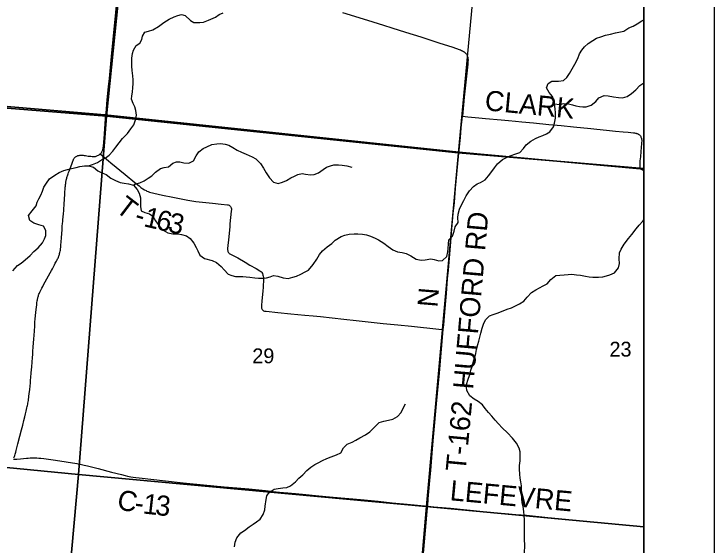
# Model space of a CAD drawing. Extents: x 0 to 680, y 0 to 440.
# Drawn here: x 551.69 to 586.54, y 314.21 to 340.67 of the extents above; entities that cross this region are included whole.
import ezdxf

# ---------------------------------------------------------------- set-up
doc = ezdxf.new("R2010")
doc.units = 0
for name, color, linetype in [('GM_X_Adjacent_County', 7, 'Continuous'), ('GM_X_County', 7, 'Continuous'), ('GM_X_County_Road', 7, 'Continuous'), ('GM_X_County_Road_Text', 7, 'Continuous'), ('GM_X_Minor_River', 7, 'Continuous'), ('GM_X_Section', 7, 'Continuous'), ('GM_X_Section_Text', 7, 'Continuous'), ('GM_X_Township', 7, 'Continuous'), ('GM_X_Township_Road', 7, 'Continuous'), ('GM_X_Township_Road_Text', 7, 'Continuous'), ('SH_Data', 7, 'Continuous'), ('SH_Text', 7, 'Continuous')]:
    doc.layers.add(name, color=color, linetype=linetype)

msp = doc.modelspace()

# ---------------------------------------------------------------- linework, layer by layer
at = {"layer": 'GM_X_Adjacent_County'}
msp.add_lwpolyline([(520.893, 177.346), (583.052, 177.346), (583.052, 415.359), (345.039, 415.359)], dxfattribs=at)
at = {"layer": 'GM_X_County'}
msp.add_lwpolyline([(520.893, 177.346), (583.052, 177.346), (583.052, 415.359), (345.039, 415.359)], dxfattribs=at)
at = {"layer": 'GM_X_County_Road'}
for points in [[(556.265, 335.71), (556.267, 335.737), (556.328, 336.413), (556.389, 337.044), (556.434, 337.469), (556.49, 338.014), (556.544, 338.56), (556.622, 339.402), (556.674, 339.919), (556.723, 340.394), (556.792, 341.097), (556.835, 341.545), (556.867, 341.904), (556.894, 342.22)], [(568.04, 340.756), (568.419, 340.637), (569.555, 340.28), (570.085, 340.114), (570.498, 339.985), (571.172, 339.776), (571.939, 339.539), (572.845, 339.246), (573.532, 339.02), (573.855, 338.91), (573.916, 338.887), (573.969, 338.864), (574.014, 338.842), (574.061, 338.815), (574.103, 338.785), (574.137, 338.756), (574.166, 338.725), (574.192, 338.699), (574.212, 338.672), (574.23, 338.641), (574.243, 338.615), (574.254, 338.592), (574.267, 338.561), (574.275, 338.525), (574.282, 338.489), (574.289, 338.451), (574.291, 338.406), (574.291, 338.371), (574.288, 338.322), (574.285, 338.283), (574.281, 338.235), (574.275, 338.173), (574.212, 337.574), (574.107, 336.539), (574.02, 335.591)], [(555.979, 333.712), (556.002, 333.733), (556.025, 333.759), (556.045, 333.788), (556.063, 333.819), (556.08, 333.852), (556.093, 333.884), (556.105, 333.916), (556.113, 333.951), (556.122, 333.99), (556.129, 334.032), (556.138, 334.092), (556.147, 334.163), (556.154, 334.233), (556.163, 334.323), (556.173, 334.472), (556.205, 334.962), (556.224, 335.218), (556.265, 335.71)], [(574.02, 335.591), (574.283, 335.567), (574.828, 335.514), (575.156, 335.484), (575.94, 335.405), (576.311, 335.37), (576.659, 335.337), (576.975, 335.307), (577.553, 335.254), (578.317, 335.184), (578.927, 335.126), (579.548, 335.062), (580.398, 334.977), (580.713, 334.94), (581.193, 334.894), (581.639, 334.849), (582.009, 334.814), (582.271, 334.79), (582.533, 334.765), (582.583, 334.759), (582.632, 334.751), (582.659, 334.745), (582.687, 334.737), (582.714, 334.728), (582.74, 334.716), (582.76, 334.704), (582.782, 334.691), (582.804, 334.677), (582.826, 334.659), (582.841, 334.644), (582.857, 334.626), (582.873, 334.606), (582.889, 334.581), (582.904, 334.555), (582.916, 334.527), (582.928, 334.483), (582.934, 334.448), (582.938, 334.416), (582.94, 334.383), (582.94, 334.349), (582.937, 334.29), (582.932, 334.227), (582.896, 333.834), (582.871, 333.562), (582.853, 333.377), (582.84, 333.181), (582.84, 333.117), (582.843, 333.088), (582.847, 333.066), (582.853, 333.045), (582.862, 333.027), (582.871, 333.009), (582.882, 332.992), (582.895, 332.977), (582.899, 332.973)], [(551.68, 318.587), (551.704, 318.665), (551.721, 318.714), (551.738, 318.772), (551.753, 318.822), (551.769, 318.88), (551.788, 318.955), (551.875, 319.295), (551.977, 319.679), (552.063, 319.996), (552.122, 320.228), (552.18, 320.453), (552.224, 320.631), (552.258, 320.779), (552.292, 320.909), (552.332, 321.086), (552.345, 321.147), (552.357, 321.199), (552.369, 321.257), (552.379, 321.315), (552.39, 321.384), (552.402, 321.449), (552.412, 321.516), (552.424, 321.596), (552.432, 321.671), (552.445, 321.774), (552.469, 321.999), (552.484, 322.158), (552.499, 322.325), (552.511, 322.451), (552.524, 322.595), (552.544, 322.824), (552.57, 323.124), (552.589, 323.356), (552.606, 323.582), (552.619, 323.738), (552.631, 323.895), (552.647, 324.104), (552.663, 324.311), (552.676, 324.495), (552.688, 324.692), (552.7, 324.889), (552.718, 325.157), (552.731, 325.355), (552.742, 325.5), (552.758, 325.67), (552.774, 325.829), (552.789, 325.974), (552.802, 326.094), (552.815, 326.212), (552.828, 326.314), (552.839, 326.398), (552.848, 326.456), (552.857, 326.5), (552.866, 326.539), (552.874, 326.576), (552.884, 326.611), (552.899, 326.658), (552.913, 326.7), (552.929, 326.742), (552.95, 326.792), (552.97, 326.842), (552.997, 326.901), (553.032, 326.972), (553.064, 327.033), (553.113, 327.121), (553.16, 327.204), (553.484, 327.795), (553.551, 327.917), (553.598, 328.002), (553.653, 328.103), (553.706, 328.199), (553.743, 328.271), (553.77, 328.321), (553.8, 328.379), (553.832, 328.441), (553.856, 328.49), (553.877, 328.531), (553.894, 328.57), (553.907, 328.602), (553.917, 328.634), (553.932, 328.677), (553.945, 328.718), (553.959, 328.766), (553.972, 328.818), (553.984, 328.873), (553.993, 328.931), (554, 328.989), (554.01, 329.077), (554.017, 329.162), (554.033, 329.351), (554.046, 329.519), (554.065, 329.778), (554.077, 329.927), (554.092, 330.122), (554.104, 330.245), (554.114, 330.35), (554.123, 330.455), (554.132, 330.561), (554.149, 330.755), (554.16, 330.884), (554.171, 331.017), (554.181, 331.149), (554.191, 331.276), (554.2, 331.398), (554.204, 331.476), (554.207, 331.546), (554.211, 331.633), (554.216, 331.717), (554.221, 331.799), (554.223, 331.863), (554.227, 331.93), (554.232, 331.987), (554.237, 332.054), (554.243, 332.116), (554.252, 332.192), (554.259, 332.244), (554.266, 332.292), (554.274, 332.335), (554.279, 332.37), (554.29, 332.416), (554.3, 332.46), (554.31, 332.502), (554.321, 332.548), (554.335, 332.593), (554.346, 332.629), (554.359, 332.667), (554.377, 332.716), (554.405, 332.79), (554.434, 332.864), (554.464, 332.94), (554.582, 333.252), (554.602, 333.31), (554.62, 333.358), (554.634, 333.397), (554.646, 333.428), (554.656, 333.452), (554.668, 333.475), (554.684, 333.5), (554.704, 333.523), (554.732, 333.551), (554.755, 333.57), (554.785, 333.591), (554.813, 333.607), (554.842, 333.619), (554.869, 333.629), (554.902, 333.638), (554.937, 333.643), (554.969, 333.646), (555.012, 333.649), (555.057, 333.649), (555.095, 333.649), (555.131, 333.646), (555.178, 333.642), (555.24, 333.633), (555.318, 333.62), (555.385, 333.61), (555.446, 333.601), (555.518, 333.596), (555.575, 333.591), (555.622, 333.588), (555.662, 333.587), (555.703, 333.588), (555.737, 333.593), (555.773, 333.601), (555.809, 333.613), (555.848, 333.629), (555.886, 333.648), (555.918, 333.667), (555.947, 333.687), (555.973, 333.707), (555.979, 333.712)], [(582.899, 332.973), (582.91, 332.963), (582.926, 332.952), (582.943, 332.941), (582.969, 332.93), (583, 332.92), (583.031, 332.912), (583.052, 332.908)], [(551.661, 318.533), (551.74, 318.531), (551.827, 318.533), (552.011, 318.548), (552.315, 318.579), (552.399, 318.584), (552.489, 318.59), (552.575, 318.591), (552.654, 318.592), (552.751, 318.59), (552.83, 318.588), (552.924, 318.582), (553.027, 318.575), (553.166, 318.56), (553.751, 318.476), (554.81, 318.309), (554.935, 318.285), (555.047, 318.263), (555.183, 318.232), (555.347, 318.195), (555.878, 318.061), (556.546, 317.889), (557.041, 317.761), (557.216, 317.715), (557.33, 317.685), (557.42, 317.665), (557.511, 317.646), (557.626, 317.626), (557.75, 317.609), (557.923, 317.593), (559.222, 317.45), (560.107, 317.353), (560.433, 317.321), (560.957, 317.273), (561.632, 317.205), (562.145, 317.159), (562.777, 317.105), (563.377, 317.049), (563.704, 317.017), (564.205, 316.969), (564.587, 316.928), (564.913, 316.894), (565.316, 316.853), (565.708, 316.815), (566.22, 316.766), (566.864, 316.71), (567.572, 316.644), (568.935, 316.515), (569.818, 316.433), (570.515, 316.363), (571.257, 316.294), (572.284, 316.192)], [(572.284, 316.192), (572.597, 316.161), (573.415, 316.089), (575.05, 315.929), (575.54, 315.88), (576.14, 315.83), (576.674, 315.781), (577.198, 315.735), (578.266, 315.63), (580.882, 315.378), (581.459, 315.321), (581.84, 315.281), (582.407, 315.228), (583.052, 315.168)]]:
    msp.add_lwpolyline(points, dxfattribs=at)
at = {"layer": 'GM_X_Minor_River'}
for points in [[(555.399, 333.124), (555.601, 333.186), (555.844, 333.294), (556.047, 333.416), (556.217, 333.506), (556.427, 333.649), (556.606, 333.852), (556.764, 334.056), (556.916, 334.266), (557.095, 334.483), (557.329, 334.738), (557.501, 334.962), (557.653, 335.159), (557.76, 335.457), (557.778, 335.638), (557.75, 335.872), (557.7, 336.054), (557.617, 336.223), (557.542, 336.432), (557.553, 336.599), (557.584, 336.779), (557.603, 337.026), (557.613, 337.194), (557.611, 337.401), (557.609, 337.602), (557.575, 337.857), (557.56, 338.078), (557.558, 338.272), (557.556, 338.473), (557.588, 338.706), (557.633, 338.879), (557.772, 339.11), (557.948, 339.22), (558.053, 339.398), (558.077, 339.571), (558.208, 339.769), (558.384, 339.825), (558.593, 339.894), (558.877, 340.048), (559.149, 340.256), (559.407, 340.424), (559.664, 340.539), (559.84, 340.601), (560.021, 340.644), (560.207, 340.6), (560.469, 340.353), (560.647, 340.248), (560.941, 340.248), (561.116, 340.271), (561.365, 340.366)], [(561.365, 340.366), (561.711, 340.514), (561.909, 340.656), (562.092, 340.731)], [(578.557, 336.368), (578.496, 336.563), (578.334, 336.775), (578.206, 337), (578.286, 337.225), (578.463, 337.328), (578.637, 337.33), (578.804, 337.326), (579.04, 337.373), (579.217, 337.509), (579.35, 337.72), (579.47, 337.944), (579.611, 338.182), (579.765, 338.459), (579.845, 338.691), (579.964, 338.869), (580.096, 339.047), (580.268, 339.21), (580.5, 339.364), (580.683, 339.467), (580.906, 339.541), (581.136, 339.622), (581.379, 339.676), (581.628, 339.743), (581.803, 339.772), (582.046, 339.826), (582.304, 339.98), (582.508, 340.075), (582.712, 340.184), (582.95, 340.332), (583.052, 340.381)], [(578.593, 336.199), (578.853, 336.172), (579.049, 336.228), (579.29, 336.201), (579.489, 336.162), (579.662, 336.111), (579.835, 336.073), (580.002, 336.055), (580.176, 336.057), (580.426, 336.138), (580.652, 336.326), (580.804, 336.496), (581.076, 336.616), (581.269, 336.605), (581.536, 336.557), (581.789, 336.517), (581.99, 336.505), (582.219, 336.566), (582.438, 336.721), (582.651, 336.91), (582.851, 337.126), (583.052, 337.255)], [(561.176, 328.51), (561.549, 328.417), (561.767, 328.317), (562.003, 328.117), (562.146, 327.946), (562.341, 327.733), (562.533, 327.661), (562.713, 327.623), (562.914, 327.611), (563.081, 327.613), (563.248, 327.602), (563.435, 327.577), (563.682, 327.551), (563.856, 327.533), (564.07, 327.534), (564.258, 327.549), (564.433, 327.598), (564.609, 327.667), (564.823, 327.635), (565.089, 327.554), (565.329, 327.514), (565.572, 327.588), (565.754, 327.63), (565.964, 327.739), (566.181, 327.84), (566.351, 327.923), (566.586, 328.211), (566.761, 328.481), (566.894, 328.705), (567.053, 328.888), (567.279, 329.097), (567.505, 329.265), (567.677, 329.421), (567.969, 329.601), (568.152, 329.67), (568.381, 329.724), (568.622, 329.731), (568.803, 329.74), (569.038, 329.727), (569.231, 329.688), (569.437, 329.623), (569.668, 329.523), (569.84, 329.445), (570.097, 329.271), (570.314, 329.111), (570.55, 328.944), (570.776, 328.851), (571.016, 328.818), (571.209, 328.766), (571.44, 328.639), (571.703, 328.479), (571.963, 328.432), (572.164, 328.446), (572.434, 328.493), (572.607, 328.455), (572.839, 328.389), (573.014, 328.417), (573.234, 328.619), (573.294, 328.845), (573.305, 329.012), (573.317, 329.233), (573.343, 329.44), (573.515, 329.623), (573.595, 329.868), (573.648, 330.081), (573.794, 330.305), (573.787, 330.54), (573.799, 330.713), (573.873, 330.973), (573.951, 331.151), (574.085, 331.402), (574.198, 331.634), (574.359, 331.877), (574.559, 332.086), (574.743, 332.222), (574.912, 332.291), (575.144, 332.433), (575.316, 332.629), (575.47, 332.846), (575.615, 333.023), (575.767, 333.22), (576.008, 333.434), (576.211, 333.536), (576.388, 333.619), (576.678, 333.711), (576.868, 333.787), (577.061, 333.989), (577.193, 334.173), (577.425, 334.355), (577.65, 334.483), (577.826, 334.559), (578.009, 334.627), (578.198, 334.716), (578.368, 334.812), (578.543, 335.069), (578.601, 335.241), (578.654, 335.488), (578.655, 335.756), (578.634, 335.964), (578.593, 336.199), (578.557, 336.368)], [(557.63, 332.156), (557.705, 332.215), (557.947, 332.276), (558.17, 332.378), (558.36, 332.501), (558.55, 332.63), (558.728, 332.8), (558.973, 332.981), (559.161, 333.031), (559.376, 333.066), (559.588, 333.262), (559.77, 333.324), (559.937, 333.314), (560.143, 333.269), (560.384, 333.257), (560.62, 333.372), (560.753, 333.623), (560.885, 333.814), (561.096, 333.983), (561.279, 334.072)], [(561.279, 334.072), (561.535, 334.176), (561.777, 334.223), (561.971, 334.231), (562.198, 334.205), (562.378, 334.147), (562.576, 334.028), (562.8, 333.895), (563.011, 333.802), (563.243, 333.709), (563.548, 333.567), (563.719, 333.469), (563.961, 333.235), (564.115, 333.01), (564.243, 332.779), (564.404, 332.52), (564.599, 332.301), (564.845, 332.241), (565.048, 332.302), (565.257, 332.384), (565.475, 332.519), (565.645, 332.615), (565.815, 332.691), (566.037, 332.732), (566.204, 332.714), (566.444, 332.681), (566.625, 332.683), (566.842, 332.771), (567.074, 332.939), (567.244, 333.048), (567.447, 333.123), (567.616, 333.172), (567.837, 333.173), (568.031, 333.161), (568.264, 333.122), (568.503, 333.055)], [(551.626, 327.9), (551.866, 328.155), (552.043, 328.285), (552.247, 328.447), (552.486, 328.656), (552.665, 328.852), (552.883, 329.041), (553.11, 329.29), (553.208, 329.482), (553.265, 329.655), (553.271, 329.902), (553.149, 330.112), (552.93, 330.191), (552.671, 330.27), (552.467, 330.409), (552.405, 330.644), (552.585, 330.881), (552.784, 331.13), (552.836, 331.316), (552.92, 331.488), (553.018, 331.667), (553.102, 331.865), (553.174, 332.064), (553.306, 332.262), (553.451, 332.473), (553.723, 332.661), (553.94, 332.796), (554.163, 332.885), (554.345, 332.947), (554.546, 332.996), (554.788, 333.037), (554.97, 333.08), (555.198, 333.115), (555.399, 333.124), (555.638, 333.058), (555.854, 332.872), (556.026, 332.782), (556.271, 332.689), (556.508, 332.516), (556.746, 332.384), (556.971, 332.292), (557.171, 332.26), (557.391, 332.229), (557.63, 332.156), (557.825, 331.944), (557.922, 331.768), (557.976, 331.533), (557.984, 331.272), (557.987, 331.105), (558.021, 330.883), (558.207, 330.799), (558.433, 330.74), (558.604, 330.615), (558.739, 330.385), (558.914, 330.134), (559.109, 329.915), (559.347, 329.789), (559.6, 329.743), (559.847, 329.731), (560.027, 329.713), (560.273, 329.641), (560.457, 329.51), (560.632, 329.278), (560.754, 329.061), (560.831, 328.892), (560.946, 328.682), (561.176, 328.51)], [(575.474, 320.667), (575.311, 320.845), (575.149, 321.044), (575.007, 321.235), (574.79, 321.401), (574.599, 321.52), (574.389, 321.673), (574.235, 321.938), (574.219, 322.106), (574.238, 322.286), (574.283, 322.466), (574.377, 322.738), (574.436, 322.957), (574.495, 323.143), (574.547, 323.336), (574.673, 323.788), (574.718, 323.981), (574.778, 324.234), (574.83, 324.406), (574.934, 324.792), (575.001, 325.045), (575.081, 325.29), (575.18, 325.475), (575.359, 325.664), (575.541, 325.733), (575.737, 325.795), (576.042, 325.908), (576.238, 325.989), (576.454, 326.064), (576.658, 326.159), (576.848, 326.261), (577.066, 326.396), (577.239, 326.593), (577.452, 326.815), (577.67, 326.956), (577.847, 327.045), (578.037, 327.147), (578.234, 327.256), (578.421, 327.472), (578.66, 327.66), (578.862, 327.688), (579.083, 327.702), (579.278, 327.717), (579.465, 327.726), (579.686, 327.707), (579.893, 327.681), (580.146, 327.634), (580.319, 327.603), (580.513, 327.578), (580.794, 327.577), (580.996, 327.605), (581.184, 327.641), (581.36, 327.696), (581.584, 327.804), (581.791, 328.053), (581.837, 328.266), (581.816, 328.488), (581.838, 328.789), (581.91, 328.974), (582.07, 329.231), (582.285, 329.507), (582.445, 329.703), (582.66, 329.986), (582.805, 330.162), (582.992, 330.372), (583.052, 330.433)], [(562.67, 314.161), (562.703, 314.395), (562.776, 314.62), (562.984, 314.869), (563.168, 314.978), (563.4, 315.16), (563.591, 315.302), (563.768, 315.404), (563.946, 315.54), (564.093, 315.784), (564.179, 316.009), (564.198, 316.196), (564.233, 316.53), (564.271, 316.703), (564.383, 316.874), (564.635, 317.028), (564.837, 317.077), (565.066, 317.104), (565.267, 317.126), (565.457, 317.208), (565.696, 317.402), (565.875, 317.578), (566.06, 317.747), (566.274, 317.97), (566.473, 318.132), (566.657, 318.267), (566.827, 318.35), (567.05, 318.458), (567.254, 318.56), (567.484, 318.641), (567.741, 318.741), (567.965, 318.849), (568.092, 319.1), (568.271, 319.276), (568.515, 319.377), (568.698, 319.479), (568.909, 319.594), (569.188, 319.747), (569.406, 319.889), (569.626, 320.111), (569.86, 320.346), (570.096, 320.427), (570.332, 320.461), (570.554, 320.522), (570.778, 320.643), (570.971, 320.845), (571.064, 321.064), (571.177, 321.289)], [(577.107, 313.809), (577.12, 314.298), (577.111, 314.485), (577.109, 314.659), (577.101, 314.874), (577.101, 315.101), (577.099, 315.282), (577.098, 315.516), (577.084, 315.731), (577.069, 315.932), (577.029, 316.174), (576.993, 316.349), (576.978, 316.551), (576.965, 316.805), (576.957, 317.013), (576.949, 317.194), (576.914, 317.402), (576.892, 317.584), (576.871, 317.785), (576.857, 318.027), (576.862, 318.221), (576.882, 318.454), (576.888, 318.702), (576.88, 318.896), (576.845, 319.078), (576.711, 319.322), (576.503, 319.569), (576.262, 319.843), (575.994, 320.091), (575.805, 320.29), (575.643, 320.469), (575.474, 320.667)]]:
    msp.add_lwpolyline(points, dxfattribs=at)
at = {"layer": 'GM_X_Section'}
for points in [[(540.239, 354.271), (558.031, 352.677), (556.283, 335.589), (538.755, 336.998)], [(558.031, 352.677), (575.421, 351.08), (573.793, 333.762), (556.283, 335.589)], [(583.052, 332.982), (583.052, 350.413), (575.561, 351.071), (575.421, 351.08), (573.793, 333.762)], [(538.755, 336.998), (556.283, 335.589), (554.895, 317.774), (537.132, 319.487)], [(556.283, 335.589), (573.793, 333.762), (572.207, 316.169), (554.895, 317.774)], [(583.052, 315.159), (583.052, 332.982), (573.793, 333.762), (572.207, 316.169)], [(537.132, 319.487), (554.895, 317.774), (553.358, 300.575), (535.562, 301.942)], [(554.895, 317.774), (572.207, 316.169), (570.711, 298.788), (553.358, 300.575)], [(583.052, 297.638), (583.052, 315.159), (572.207, 316.169), (570.711, 298.788)]]:
    msp.add_lwpolyline(points, close=True, dxfattribs=at)
at = {"layer": 'GM_X_Township'}
for points in [[(583.052, 332.964), (583.052, 415.359), (545.72, 415.359), (544.943, 406.694), (543.319, 389.158), (542.046, 374.328), (541.015, 362.816), (538.92, 340.027), (538.661, 337.15), (556.214, 335.657), (573.829, 333.802), (582.861, 332.98)], [(583.052, 244.654), (583.052, 332.964), (582.861, 332.98), (573.829, 333.802), (556.214, 335.657), (538.661, 337.15), (537.414, 324.084), (536.634, 314.536), (536.249, 310.407), (534.752, 292.602), (530.949, 249.248), (541.823, 248.323)]]:
    msp.add_lwpolyline(points, close=True, dxfattribs=at)
at = {"layer": 'GM_X_Township_Road'}
for points in [[(573.833, 333.72), (573.882, 334.233), (573.91, 334.527), (573.952, 335.007), (574.02, 335.591)], [(555.979, 333.712), (556.075, 333.629), (556.191, 333.529), (556.393, 333.362), (556.512, 333.266), (557.222, 332.682), (557.71, 332.292), (557.912, 332.124), (558.004, 332.048), (558.101, 331.978), (558.184, 331.927), (558.26, 331.887), (558.307, 331.863), (558.362, 331.839), (558.436, 331.813), (558.495, 331.796), (558.587, 331.775), (558.929, 331.701), (559.163, 331.652), (559.504, 331.583), (560.252, 331.422), (560.348, 331.407), (560.447, 331.392), (560.739, 331.354), (561.577, 331.263), (562.002, 331.217), (562.308, 331.182), (562.353, 331.173), (562.396, 331.157), (562.427, 331.139), (562.455, 331.116), (562.47, 331.098), (562.488, 331.067), (562.501, 331.034), (562.507, 330.988), (562.509, 330.942), (562.503, 330.864), (562.439, 330.242), (562.43, 330.101), (562.382, 329.597), (562.322, 329.011), (562.32, 328.97), (562.323, 328.938), (562.326, 328.907), (562.332, 328.877), (562.337, 328.856), (562.354, 328.82), (562.376, 328.787), (562.406, 328.759), (562.431, 328.744), (562.46, 328.726), (562.696, 328.612), (562.765, 328.575), (562.832, 328.539), (563.2, 328.321), (563.425, 328.187), (563.747, 328.008), (563.93, 327.9), (563.977, 327.868), (564.002, 327.845), (564.03, 327.807), (564.052, 327.767), (564.06, 327.744), (564.072, 327.714), (564.081, 327.676), (564.091, 327.637), (564.1, 327.56), (564.103, 327.498), (564.105, 327.438), (564.103, 327.351), (564.098, 327.22), (564.09, 327.07), (564.072, 326.896), (564.027, 326.383), (564.01, 326.188), (564.007, 326.101), (564.012, 326.039), (564.021, 326), (564.034, 325.974), (564.053, 325.952), (564.075, 325.933), (564.111, 325.914), (564.161, 325.899), (564.246, 325.885), (564.823, 325.827), (565.477, 325.762), (566.174, 325.69), (566.588, 325.652), (566.948, 325.618), (568.102, 325.491), (568.723, 325.428), (569.769, 325.318), (570.074, 325.283), (570.804, 325.21), (571.479, 325.138), (572.83, 324.998), (573.062, 324.974)], [(573.062, 324.974), (573.084, 325.214), (573.136, 325.836), (573.212, 326.764), (573.277, 327.505), (573.314, 327.931), (573.361, 328.531), (573.434, 329.338), (573.492, 329.981), (573.525, 330.363), (573.558, 330.745), (573.61, 331.29), (573.673, 332.009), (573.82, 333.59), (573.833, 333.72)], [(572.284, 316.192), (572.312, 316.556), (572.391, 317.461), (572.434, 317.963), (572.511, 318.824), (572.564, 319.435), (572.614, 319.98), (572.727, 321.289), (572.767, 321.802), (572.865, 322.827), (573.062, 324.974)], [(570.757, 298.858), (570.762, 298.914), (570.777, 299.133), (570.828, 299.733), (570.9, 300.496), (570.988, 301.434), (571.042, 302.045), (571.14, 303.08), (571.259, 304.466), (571.325, 305.219), (571.434, 306.429), (571.467, 306.8), (571.517, 307.444), (571.583, 308.229), (571.667, 309.277), (571.72, 309.888), (571.778, 310.597), (571.853, 311.437), (571.973, 312.756), (572.092, 314.043), (572.241, 315.745), (572.276, 316.104), (572.284, 316.192)]]:
    msp.add_lwpolyline(points, dxfattribs=at)
at = {"layer": 'SH_Data'}
for p, q in [((586.539, 418.859), (586.539, 173.859)), ((583.039, 415.359), (583.039, 177.359))]:
    msp.add_line(p, q, dxfattribs=at)
at = {"layer": 'SH_Text'}
for points in [[(345.039, 415.359), (583.039, 415.359), (583.039, 177.359), (345.039, 177.359)], [(345.039, 415.359), (345.039, 177.359), (583.038, 177.359), (583.038, 415.359)]]:
    msp.add_lwpolyline(points, close=True, dxfattribs=at)

# ---------------------------------------------------------------- texts
at = {"layer": 'GM_X_County_Road_Text'}
for s, height, rotation, p in [('CLARK', 1.0014, 354.5309, (575.097, 335.889)), ('LEFEVRE', 1.0014, 354.6926, (573.362, 316.488)), ('C', 1.001, 348.9006, (556.769, 316.053)), ('1', 1.001, 353.4873, (558.07, 315.831)), ('3', 1.001, 353.7032, (558.687, 315.761)), ('-', 1.001, 353.0504, (557.654, 315.882))]:
    msp.add_text(s, height=height, rotation=rotation, dxfattribs=at).set_placement(p)
at = {"layer": 'GM_X_Section_Text'}
for s, p in [('23', (581.335, 323.632)), ('29', (563.55, 323.301))]:
    msp.add_text(s, height=0.7377, rotation=0, dxfattribs=at).set_placement(p)
at = {"layer": 'GM_X_Township_Road_Text'}
for s, height, rotation, p in [('T', 1.001, 322.5035, (556.686, 330.896)), ('1', 1.001, 347.1491, (558.096, 330.122)), ('6', 1.001, 347.259, (558.699, 329.984)), ('3', 1.001, 347.5446, (559.306, 329.847)), ('HUFFORD RD', 1.0014, 85.0211, (574.543, 321.977)), ('-', 1.001, 343.0736, (557.627, 330.262)), ('N', 1.001, 85.2354, (572.77, 326.057)), ('T-162', 1.0014, 84.6783, (574.174, 317.891))]:
    msp.add_text(s, height=height, rotation=rotation, dxfattribs=at).set_placement(p)

doc.saveas('drawing.dxf')
